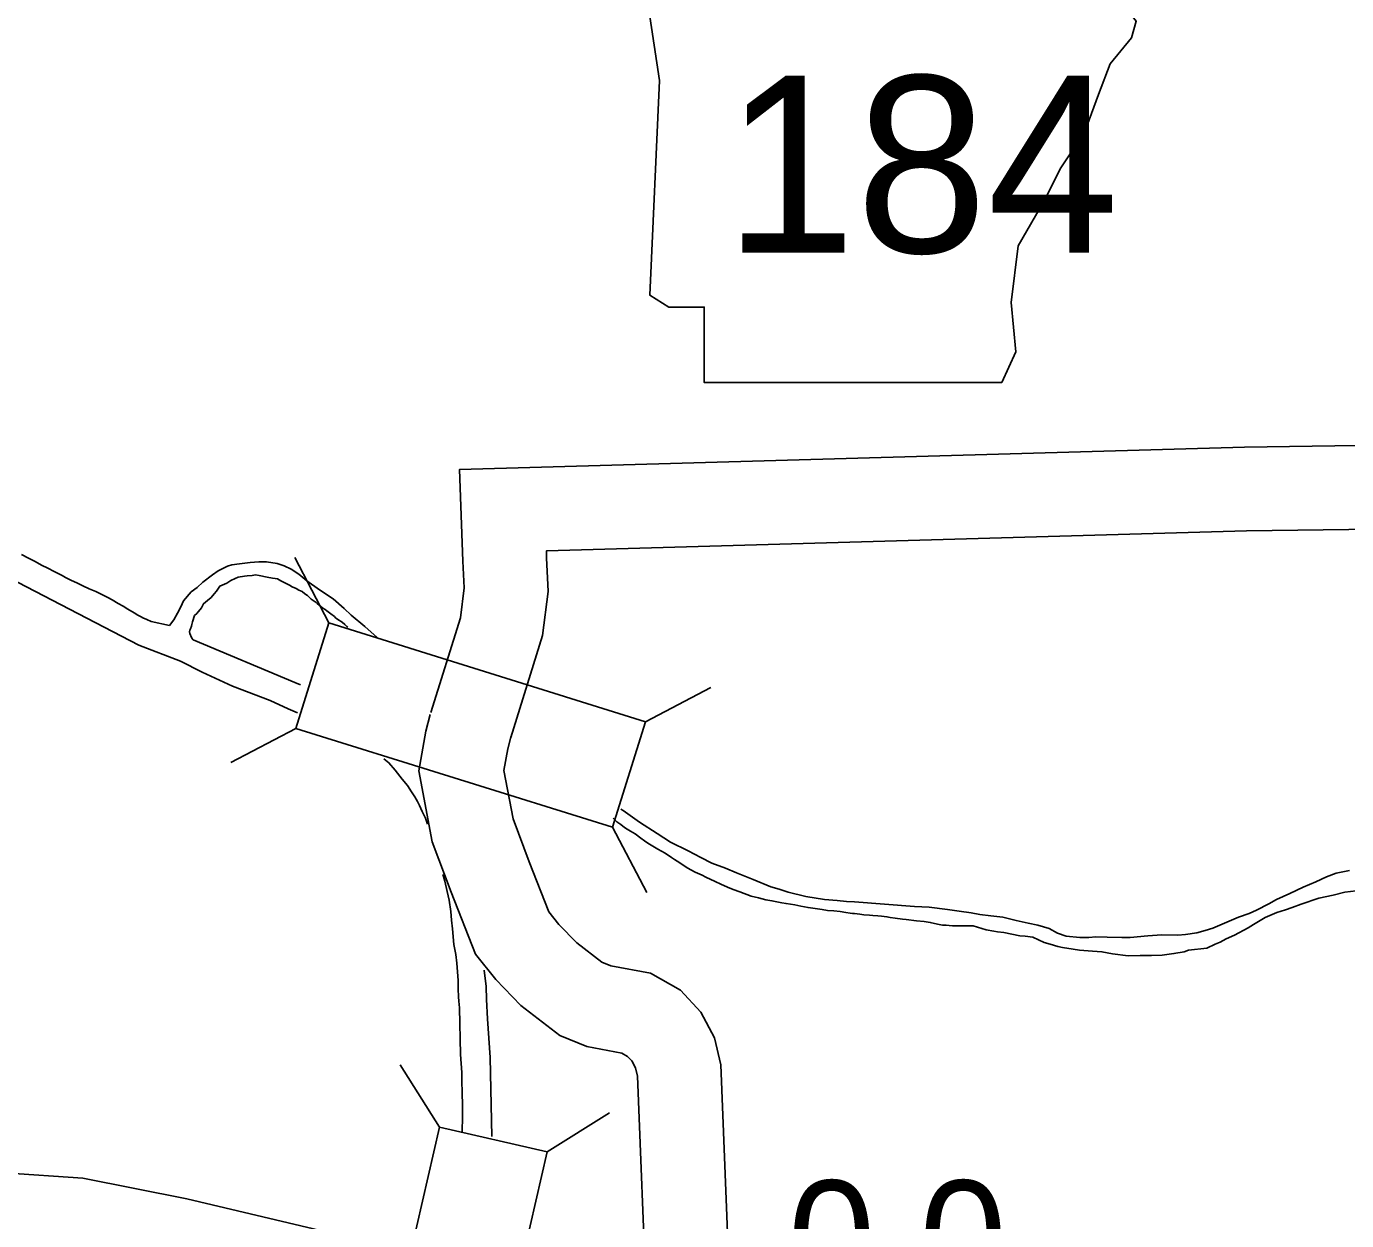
# Model space of a CAD drawing. Extents: x -939622 to -934222, y 1383701 to 1385301.
# Drawn here: x -935699.93 to -935685.74, y 1384464.83 to 1384477.66 of the extents above; entities that cross this region are included whole.
import ezdxf

# ---------------------------------------------------------------- set-up
doc = ezdxf.new("R2010")
doc.units = 0
for name, color, linetype in [('Level 10', 7, 'Continuous'), ('Level 15', 7, 'Continuous'), ('Level 20', 7, 'Continuous'), ('Level 21', 7, 'Continuous'), ('Level 25', 7, 'Continuous'), ('Level 9', 7, 'Continuous')]:
    doc.layers.add(name, color=color, linetype=linetype)

msp = doc.modelspace()

# ---------------------------------------------------------------- linework, layer by layer
at = {"layer": 'Level 10'}
for points in [[(-935685.382, 1384473.159), (-935686.836, 1384473.14), (-935695.275, 1384472.897), (-935695.237, 1384471.913), (-935695.225, 1384471.625), (-935695.265, 1384471.306), (-935695.583, 1384470.286)], [(-935685.439, 1384472.258), (-935686.817, 1384472.24), (-935694.341, 1384472.023), (-935694.338, 1384471.949), (-935694.322, 1384471.588), (-935694.382, 1384471.115), (-935694.724, 1384470.018)], [(-935695.589, 1384470.267), (-935695.636, 1384470.088), (-935695.712, 1384469.659), (-935695.569, 1384468.899), (-935695.363, 1384468.357), (-935695.102, 1384467.692), (-935694.884, 1384467.417), (-935694.616, 1384467.137), (-935694.197, 1384466.818), (-935693.905, 1384466.697), (-935693.531, 1384466.627), (-935693.467, 1384466.591), (-935693.423, 1384466.544), (-935693.384, 1384466.47), (-935693.362, 1384466.378), (-935693.265, 1384463.945)], [(-935694.719, 1384470.037), (-935694.756, 1384469.895), (-935694.797, 1384469.664), (-935694.699, 1384469.144), (-935694.524, 1384468.681), (-935694.313, 1384468.145), (-935694.205, 1384468.009), (-935694.015, 1384467.811), (-935693.744, 1384467.604), (-935693.648, 1384467.564), (-935693.22, 1384467.485), (-935692.899, 1384467.305), (-935692.682, 1384467.066), (-935692.535, 1384466.79), (-935692.466, 1384466.501), (-935692.354, 1384463.704)]]:
    msp.add_lwpolyline(points, dxfattribs=at)
at = {"layer": 'Level 15'}
msp.add_lwpolyline([(-935670.374, 1384460.864), (-935670.498, 1384460.823), (-935673.519, 1384459.968), (-935674.366, 1384459.822), (-935675.276, 1384459.798), (-935675.918, 1384459.842), (-935678.309, 1384460.215), (-935680.139, 1384460.519), (-935683.626, 1384461.096), (-935684.08, 1384461.221), (-935686.305, 1384461.988), (-935688.999, 1384462.933), (-935692.685, 1384463.775), (-935693.261, 1384463.918), (-935694.404, 1384464.186), (-935695.212, 1384464.372), (-935695.422, 1384464.404), (-935698.206, 1384465.063), (-935699.322, 1384465.282), (-935700.166, 1384465.341), (-935700.816, 1384465.311), (-935702.588, 1384465.15)], dxfattribs=at)
at = {"layer": 'Level 20'}
for p, q in [((-935696.678, 1384471.25), (-935697.045, 1384471.952)), ((-935693.276, 1384470.188), (-935692.574, 1384470.556)), ((-935697.032, 1384470.116), (-935697.733, 1384469.749)), ((-935693.63, 1384469.054), (-935693.262, 1384468.353)), ((-935695.491, 1384465.831), (-935695.911, 1384466.502)), ((-935694.333, 1384465.565), (-935693.662, 1384465.985)), ((-935695.491, 1384465.831), (-935696.289, 1384462.358)), ((-935694.333, 1384465.565), (-935695.491, 1384465.831)), ((-935695.131, 1384462.091), (-935694.333, 1384465.565))]:
    msp.add_line(p, q, dxfattribs=at)
msp.add_lwpolyline([(-935693.276, 1384470.188), (-935696.678, 1384471.25), (-935697.032, 1384470.116), (-935693.63, 1384469.054)], close=True, dxfattribs=at)
at = {"layer": 'Level 21'}
msp.add_lwpolyline([(-935693.354, 1384478.602), (-935693.126, 1384477.08), (-935693.228, 1384474.77), (-935693.025, 1384474.644), (-935692.644, 1384474.644), (-935692.644, 1384473.832), (-935689.446, 1384473.832), (-935689.294, 1384474.161), (-935689.345, 1384474.694), (-935689.269, 1384475.303), (-935688.99, 1384475.786), (-935688.812, 1384476.141), (-935688.558, 1384476.521), (-935688.406, 1384476.928), (-935688.279, 1384477.257), (-935688.051, 1384477.537), (-935688, 1384477.714), (-935688.101, 1384477.841), (-935688.888, 1384477.841), (-935688.711, 1384478.196), (-935688.685, 1384478.425), (-935688.79, 1384478.6)], close=True, dxfattribs=at)
at = {"layer": 'Level 9'}
for points in [[(-935700.731, 1384472.059), (-935700.676, 1384472.025), (-935698.721, 1384471.011), (-935698.272, 1384470.839), (-935698.04, 1384470.72), (-935697.715, 1384470.571), (-935697.311, 1384470.416), (-935697.116, 1384470.326), (-935697.014, 1384470.284)], [(-935699.982, 1384471.984), (-935699.906, 1384471.945), (-935699.836, 1384471.911), (-935699.769, 1384471.871), (-935699.699, 1384471.837), (-935699.632, 1384471.803), (-935699.589, 1384471.781), (-935699.546, 1384471.758), (-935699.51, 1384471.738), (-935699.452, 1384471.71), (-935699.379, 1384471.676), (-935699.324, 1384471.648), (-935699.254, 1384471.617), (-935699.184, 1384471.589), (-935699.117, 1384471.555), (-935699.053, 1384471.524), (-935699.007, 1384471.498), (-935698.943, 1384471.458), (-935698.891, 1384471.43), (-935698.839, 1384471.399), (-935698.772, 1384471.359), (-935698.732, 1384471.333), (-935698.704, 1384471.319), (-935698.671, 1384471.302), (-935698.659, 1384471.296), (-935698.634, 1384471.285), (-935698.589, 1384471.265), (-935698.39, 1384471.221)], [(-935696.161, 1384471.093), (-935696.292, 1384471.211), (-935696.44, 1384471.332), (-935696.514, 1384471.405), (-935696.634, 1384471.51), (-935696.778, 1384471.607), (-935696.916, 1384471.702), (-935697, 1384471.775), (-935697.085, 1384471.829), (-935697.158, 1384471.863), (-935697.234, 1384471.887), (-935697.349, 1384471.905), (-935697.433, 1384471.905), (-935697.525, 1384471.899), (-935697.639, 1384471.886), (-935697.722, 1384471.874), (-935697.767, 1384471.861), (-935697.867, 1384471.81), (-935697.931, 1384471.765), (-935698.034, 1384471.687), (-935698.095, 1384471.631), (-935698.159, 1384471.583), (-935698.24, 1384471.487), (-935698.27, 1384471.423), (-935698.307, 1384471.356), (-935698.344, 1384471.282), (-935698.39, 1384471.221)], [(-935696.475, 1384471.204), (-935696.487, 1384471.213), (-935696.508, 1384471.231), (-935696.536, 1384471.257), (-935696.582, 1384471.286), (-935696.606, 1384471.303), (-935696.619, 1384471.317), (-935696.659, 1384471.349), (-935696.702, 1384471.381), (-935696.72, 1384471.395), (-935696.742, 1384471.41), (-935696.803, 1384471.459), (-935696.816, 1384471.468), (-935696.868, 1384471.505), (-935696.89, 1384471.528), (-935696.908, 1384471.543), (-935696.936, 1384471.563), (-935696.966, 1384471.586), (-935697, 1384471.603), (-935697.03, 1384471.62), (-935697.073, 1384471.637), (-935697.101, 1384471.654), (-935697.146, 1384471.676), (-935697.195, 1384471.702), (-935697.232, 1384471.722), (-935697.256, 1384471.727), (-935697.286, 1384471.732), (-935697.343, 1384471.742), (-935697.428, 1384471.758), (-935697.467, 1384471.765), (-935697.503, 1384471.761), (-935697.556, 1384471.756), (-935697.586, 1384471.752), (-935697.652, 1384471.741), (-935697.687, 1384471.728), (-935697.732, 1384471.706), (-935697.776, 1384471.677), (-935697.852, 1384471.644), (-935697.887, 1384471.592), (-935697.91, 1384471.561), (-935697.944, 1384471.524), (-935697.982, 1384471.49), (-935698.026, 1384471.455), (-935698.048, 1384471.412), (-935698.097, 1384471.351), (-935698.124, 1384471.329), (-935698.145, 1384471.262), (-935698.15, 1384471.231), (-935698.156, 1384471.216), (-935698.164, 1384471.186), (-935698.172, 1384471.171), (-935698.175, 1384471.155), (-935698.174, 1384471.137), (-935698.164, 1384471.117), (-935698.161, 1384471.111), (-935698.151, 1384471.087), (-935698.142, 1384471.072), (-935698.136, 1384471.069)], [(-935698.136, 1384471.069), (-935697.045, 1384470.608), (-935696.983, 1384470.586)], [(-935696.087, 1384469.79), (-935696.033, 1384469.747), (-935695.965, 1384469.668), (-935695.889, 1384469.569), (-935695.833, 1384469.501), (-935695.792, 1384469.436), (-935695.754, 1384469.38), (-935695.726, 1384469.33), (-935695.703, 1384469.289), (-935695.674, 1384469.223), (-935695.639, 1384469.152), (-935695.619, 1384469.088)], [(-935686.901, 1384468.089), (-935687.179, 1384467.971), (-935687.259, 1384467.945), (-935687.351, 1384467.92), (-935687.47, 1384467.902), (-935687.554, 1384467.896), (-935687.725, 1384467.899), (-935687.875, 1384467.888), (-935688.066, 1384467.87), (-935688.156, 1384467.87), (-935688.312, 1384467.874), (-935688.434, 1384467.876), (-935688.509, 1384467.871), (-935688.605, 1384467.871), (-935688.752, 1384467.884), (-935688.846, 1384467.917), (-935688.938, 1384467.965), (-935689.059, 1384468.003), (-935689.162, 1384468.024), (-935689.291, 1384468.053), (-935689.433, 1384468.087), (-935689.563, 1384468.104), (-935689.683, 1384468.118), (-935689.776, 1384468.133), (-935689.903, 1384468.153), (-935690.029, 1384468.17), (-935690.225, 1384468.194), (-935690.384, 1384468.204), (-935691.027, 1384468.252), (-935691.114, 1384468.258), (-935691.216, 1384468.267), (-935691.351, 1384468.278), (-935691.553, 1384468.31), (-935691.741, 1384468.358), (-935691.838, 1384468.388), (-935691.928, 1384468.415), (-935692.117, 1384468.491), (-935692.296, 1384468.566), (-935692.417, 1384468.613), (-935692.563, 1384468.669), (-935692.679, 1384468.728), (-935692.816, 1384468.802), (-935693.005, 1384468.895), (-935693.149, 1384468.987), (-935693.339, 1384469.11), (-935693.517, 1384469.233), (-935693.54, 1384469.25)], [(-935690.972, 1384468.119), (-935691.029, 1384468.126), (-935691.05, 1384468.128), (-935691.074, 1384468.13), (-935691.122, 1384468.138), (-935691.182, 1384468.148), (-935691.251, 1384468.155), (-935691.318, 1384468.161), (-935691.378, 1384468.172), (-935691.453, 1384468.181), (-935691.528, 1384468.191), (-935691.604, 1384468.206), (-935691.67, 1384468.219), (-935691.764, 1384468.234), (-935691.809, 1384468.242), (-935691.863, 1384468.252), (-935691.917, 1384468.265), (-935691.981, 1384468.275), (-935692.059, 1384468.297), (-935692.141, 1384468.315), (-935692.262, 1384468.359), (-935692.332, 1384468.384), (-935692.393, 1384468.409), (-935692.466, 1384468.443), (-935692.527, 1384468.471), (-935692.627, 1384468.519), (-935692.667, 1384468.539), (-935692.743, 1384468.573), (-935692.828, 1384468.618), (-935692.905, 1384468.67), (-935692.963, 1384468.707), (-935692.997, 1384468.73), (-935693.064, 1384468.776), (-935693.143, 1384468.818), (-935693.195, 1384468.85), (-935693.251, 1384468.884), (-935693.287, 1384468.907), (-935693.327, 1384468.936), (-935693.386, 1384468.982), (-935693.438, 1384469.013), (-935693.471, 1384469.033), (-935693.502, 1384469.053), (-935693.542, 1384469.085), (-935693.582, 1384469.114), (-935693.607, 1384469.137), (-935693.623, 1384469.152)], [(-935695.453, 1384468.545), (-935695.447, 1384468.524), (-935695.433, 1384468.473), (-935695.406, 1384468.362), (-935695.385, 1384468.27), (-935695.369, 1384468.15), (-935695.359, 1384468.054), (-935695.35, 1384467.964), (-935695.336, 1384467.793), (-935695.314, 1384467.688), (-935695.302, 1384467.595), (-935695.29, 1384467.406), (-935695.29, 1384467.319), (-935695.284, 1384467.232), (-935695.283, 1384467.187), (-935695.274, 1384467.112), (-935695.263, 1384466.612), (-935695.251, 1384466.42), (-935695.25, 1384466.312), (-935695.247, 1384466.219), (-935695.242, 1384466.05), (-935695.241, 1384466.02), (-935695.242, 1384465.972), (-935695.243, 1384465.909), (-935695.246, 1384465.818), (-935695.245, 1384465.778)], [(-935685.707, 1384468.588), (-935685.85, 1384468.562), (-935685.954, 1384468.523), (-935686.069, 1384468.468), (-935686.205, 1384468.412), (-935686.349, 1384468.341), (-935686.494, 1384468.276), (-935686.576, 1384468.232), (-935686.709, 1384468.164), (-935686.786, 1384468.128), (-935686.901, 1384468.089)], [(-935685.637, 1384468.371), (-935685.757, 1384468.358), (-935685.884, 1384468.326), (-935686.039, 1384468.291), (-935686.229, 1384468.228), (-935686.326, 1384468.192), (-935686.395, 1384468.168), (-935686.489, 1384468.138), (-935686.616, 1384468.083), (-935686.74, 1384468.01), (-935686.796, 1384467.972), (-935686.943, 1384467.895), (-935687.034, 1384467.856), (-935687.099, 1384467.82), (-935687.152, 1384467.798), (-935687.241, 1384467.756), (-935687.438, 1384467.734), (-935687.485, 1384467.717), (-935687.595, 1384467.696), (-935687.721, 1384467.68), (-935687.837, 1384467.676), (-935687.96, 1384467.675), (-935688.086, 1384467.674), (-935688.255, 1384467.695), (-935688.369, 1384467.716), (-935688.471, 1384467.724), (-935688.609, 1384467.732), (-935688.679, 1384467.745), (-935688.793, 1384467.762), (-935688.845, 1384467.773), (-935688.926, 1384467.797), (-935688.99, 1384467.816), (-935689.112, 1384467.872), (-935689.193, 1384467.885), (-935689.25, 1384467.889), (-935689.425, 1384467.922), (-935689.491, 1384467.929), (-935689.53, 1384467.937), (-935689.612, 1384467.952), (-935689.754, 1384467.996), (-935689.976, 1384467.994), (-935690.012, 1384467.999), (-935690.045, 1384468.001), (-935690.084, 1384468.003), (-935690.135, 1384468.013), (-935690.214, 1384468.032), (-935690.28, 1384468.042), (-935690.364, 1384468.048), (-935690.475, 1384468.062), (-935690.514, 1384468.067), (-935690.59, 1384468.077), (-935690.644, 1384468.084), (-935690.68, 1384468.092), (-935690.74, 1384468.099), (-935690.779, 1384468.101), (-935690.83, 1384468.105), (-935690.866, 1384468.11), (-935690.927, 1384468.114), (-935690.972, 1384468.119)], [(-935695.011, 1384467.517), (-935694.988, 1384467.344), (-935694.983, 1384467.202), (-935694.973, 1384466.995), (-935694.945, 1384466.581), (-935694.928, 1384465.73)]]:
    msp.add_lwpolyline(points, dxfattribs=at)

# ---------------------------------------------------------------- texts
at = {"layer": 'Level 21'}
msp.add_text('184', height=1.9008, dxfattribs=at).set_placement((-935692.428, 1384475.228))
at = {"layer": 'Level 25'}
msp.add_text('0.0', height=1.2672, dxfattribs=at).set_placement((-935691.746, 1384463.991))

doc.saveas('drawing.dxf')
